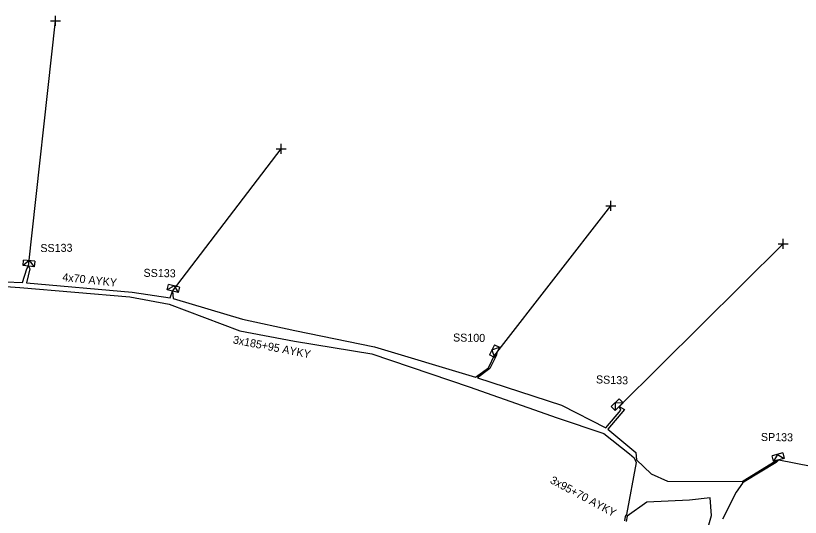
# Model space of a CAD drawing. Extents: x -748492 to -735633, y -1146251 to -1139940.
# Drawn here: x -740052.7 to -739954.6, y -1142023.8 to -1141961.1 of the extents above; entities that cross this region are included whole.
import ezdxf

# ---------------------------------------------------------------- set-up
doc = ezdxf.new("R2010")
doc.units = 0
for name, color, linetype in [('Vrstva 1', 7, 'Continuous'), ('Vrstva 31', 7, 'Continuous'), ('Vrstva 33', 7, 'Continuous'), ('Vrstva 34', 7, 'Continuous'), ('Vrstva 5', 7, 'Continuous'), ('Vrstva 59', 7, 'Continuous'), ('Vrstva 6', 7, 'Continuous'), ('Vrstva 9', 7, 'Continuous')]:
    doc.layers.add(name, color=color, linetype=linetype)

# ---------------------------------------------------------------- blocks, each defined once
blk = doc.blocks.new('NN800')
at = {"layer": 'Vrstva 1'}
for points in [[(-0.442, 0.442), (0.442, -0.442)], [(-0.442, -0.442), (0.442, 0.442)]]:
    blk.add_lwpolyline(points, dxfattribs=at)
blk = doc.blocks.new('NN630')
at = {"layer": 'Vrstva 9'}
for points in [[(-0.003, -0.7), (-0.703, 0)], [(-0.703, -0.7), (-0.703, 0), (0.697, 0), (0.697, -0.7)], [(-0.703, -0.7), (0.697, -0.7)], [(-0.003, -0.7), (0.697, 0)]]:
    blk.add_lwpolyline(points, dxfattribs=at)

msp = doc.modelspace()

# ---------------------------------------------------------------- linework, layer by layer
at = {"layer": 'Vrstva 5'}
for points in [[(-740068.751, -1141991.584), (-740068.31, -1141992.792), (-740068.27, -1141993.282), (-740068.268, -1141993.306), (-740060.4, -1141994.52), (-740052.15, -1141995.08), (-740038.38, -1141996.26), (-740033.47, -1141997.16), (-740024.64, -1142000.52), (-740017.81, -1142001.77), (-740008.16, -1142003.39), (-739995.98, -1142007.51), (-739985.01, -1142011.39), (-739979.16, -1142013.33), (-739975.95, -1142015.85), (-739975.372, -1142016.356), (-739975.128, -1142016.931), (-739976.335, -1142023.431), (-739976.481, -1142023.699), (-739976.577, -1142024.229)], [(-740060.36, -1141994.12), (-740051.816, -1141994.469), (-740051.283, -1141992.739), (-740051.05, -1141992.42), (-740050.884, -1141992.771), (-740051.314, -1141994.501), (-740038.09, -1141995.68), (-740033.357, -1141996.395), (-740033.05, -1141995.55), (-740032.998, -1141996.477), (-740024.32, -1141999.04), (-740017.76, -1142000.44), (-740007.83, -1142002.5), (-739995.19, -1142006.301), (-739993.589, -1142005.104), (-739992.782, -1142003.473), (-739992.53, -1142003.19), (-739992.59, -1142003.525), (-739993.415, -1142005.225), (-739994.966, -1142006.374), (-739984.46, -1142009.79), (-739978.923, -1142012.602), (-739977.05, -1142010.393), (-739977.26, -1142009.971), (-739976.593, -1142010.309), (-739978.657, -1142012.781), (-739975.15, -1142015.71), (-739975.07, -1142016.62), (-739973.25, -1142018.36), (-739971.22, -1142019.28), (-739961.886, -1142019.339), (-739961.753, -1142019.255), (-739957.751, -1142016.772), (-739957.3, -1142016.61), (-739957.643, -1142016.938), (-739961.627, -1142019.372), (-739961.822, -1142019.513), (-739962.63, -1142020.66), (-739964.34, -1142024.04)], [(-739966.412, -1142026.081), (-739965.72, -1142023.57), (-739965.88, -1142021.37), (-739968.46, -1142021.66), (-739973.79, -1142021.91), (-739976.242, -1142023.667), (-739976.375, -1142024.306)]]:
    msp.add_lwpolyline(points, dxfattribs=at)
at = {"layer": 'Vrstva 59'}
for points in [[(-740051.05, -1141992.42), (-740047.69, -1141961.75)], [(-740033.05, -1141995.55), (-740019.5, -1141977.75)], [(-739992.53, -1142003.19), (-739978.31, -1141984.88)], [(-739977.26, -1142009.971), (-739956.75, -1141989.63)], [(-739957.3, -1142016.61), (-739936.88, -1142020.63)]]:
    msp.add_lwpolyline(points, dxfattribs=at)

# ---------------------------------------------------------------- block references
at = {"layer": 'Vrstva 31'}
for p, rotation in [((-740051.05, -1141992.42), 174.33106391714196), ((-740033.05, -1141995.55), 166.03260231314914), ((-739992.53, -1142003.189), -116.21123890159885), ((-739977.26, -1142009.97), -136.0037345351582), ((-739957.3, -1142016.61), -165.65066800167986)]:
    msp.add_blockref('NN630', p, dxfattribs=dict(at, rotation=rotation))
at = {"layer": 'Vrstva 34'}
for p, rotation in [((-740047.69, -1141961.75), 44.99999995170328), ((-740019.5, -1141977.75), 45), ((-739978.31, -1141984.88), 45), ((-739956.75, -1141989.63), 45)]:
    msp.add_blockref('NN800', p, dxfattribs=dict(at, rotation=rotation))

# ---------------------------------------------------------------- texts
at = {"layer": 'Vrstva 33'}
for s, rotation, p in [('SS133', 0.634, (-740049.573, -1141990.662)), ('SS133', 358.974, (-740036.693, -1141993.746)), ('SS100', 359.163, (-739998.014, -1142001.831)), ('SS133', 357.99, (-739980.161, -1142007.057)), ('SP133', 359.247, (-739959.545, -1142014.254))]:
    msp.add_text(s, height=1, rotation=rotation, dxfattribs=at).set_placement(p)
at = {"layer": 'Vrstva 6'}
for s, rotation, p in [('4x70 AYKY', 353.936, (-740046.868, -1141994.258)), ('3x185+95 AYKY', 348.986, (-740025.57, -1142002.057)), ('3x95+70 AYKY', 331.707, (-739985.974, -1142019.463))]:
    msp.add_text(s, height=1, rotation=rotation, dxfattribs=at).set_placement(p)

doc.saveas('drawing.dxf')
